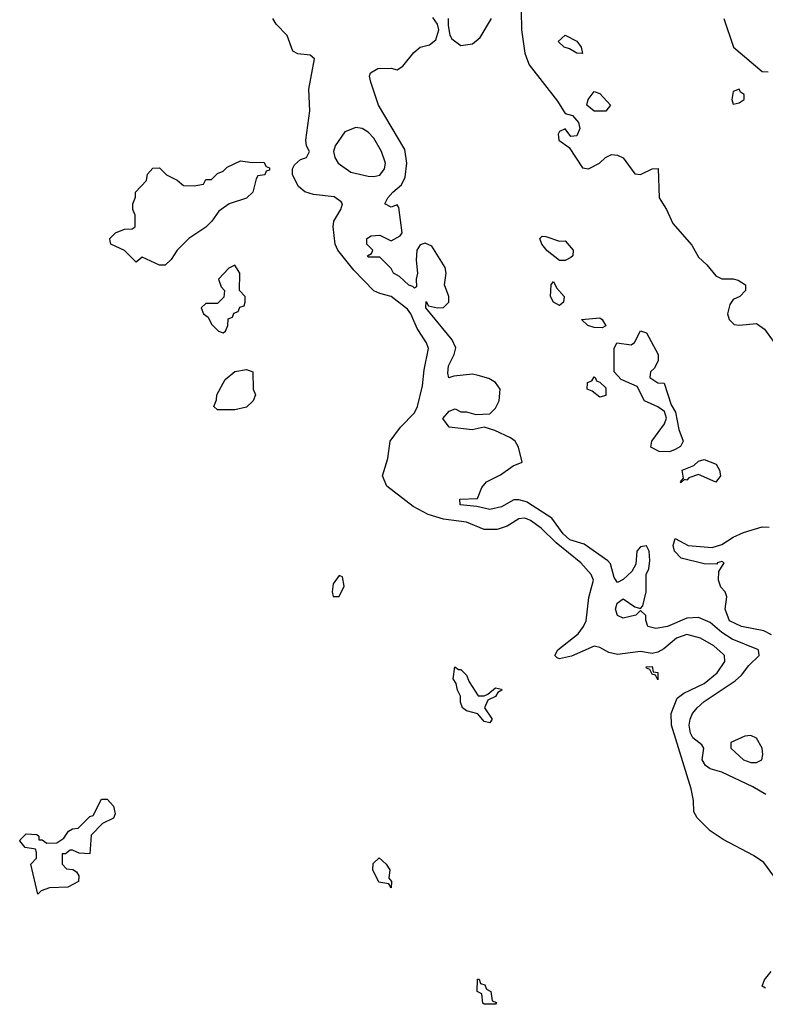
# Model space of a CAD drawing. Header units: inches. Extents: x 2348341 to 2479810, y 460419 to 613669.
# Tile 285 of 656: x 2358248 to 2360820, y 553666 to 557065. Entities that reach past the tile are written whole.
import ezdxf

# ---------------------------------------------------------------- set-up
doc = ezdxf.new("R2010")
doc.units = ezdxf.units.IN
doc.header["$MEASUREMENT"] = 0
doc.layers.add('C3555', color=7, linetype='Continuous')
doc.layers.add('C3565', color=7, linetype='Continuous')

msp = doc.modelspace()

# ---------------------------------------------------------------- linework, layer by layer
at = {"layer": 'C3555', "color": 2}
for points, elevation in [([(2359977.6, 557097.6), (2359979.5, 557030), (2359990.6, 556950), (2360000, 556924.5)], 54), ([(2360000, 555340.4), (2359990, 555344), (2359970, 555342), (2359930, 555316.9), (2359895.1, 555304.9), (2359850, 555305.6), (2359790, 555330.9), (2359710, 555340.4), (2359657.1, 555357.1), (2359605, 555385), (2359514.7, 555454.7), (2359499.3, 555490), (2359518, 555550), (2359526.6, 555610), (2359561.4, 555658.5), (2359610, 555708.2), (2359620.5, 555730), (2359638.2, 555801.8), (2359643, 555857), (2359658.4, 555930), (2359651.8, 555950), (2359619.3, 555999.3), (2359598, 556050), (2359586.4, 556066.4), (2359530, 556109.6), (2359490, 556119.6), (2359469.7, 556129.7), (2359400.5, 556200.5), (2359345.1, 556270), (2359336.3, 556290), (2359329.4, 556350), (2359332.3, 556370), (2359356, 556410), (2359361.2, 556430), (2359356.6, 556436.6), (2359333.3, 556453.3), (2359261.6, 556461.6), (2359231.6, 556471.6), (2359209.5, 556489.5), (2359189.4, 556529.4), (2359188.7, 556550), (2359196, 556564), (2359217.2, 556582.8), (2359238, 556590), (2359248, 556610), (2359238, 556630), (2359235.3, 556650), (2359249.1, 556750.9), (2359245.8, 556825.8), (2359265.2, 556930), (2359250, 556942.7), (2359207.8, 556947.8), (2359190, 556957.2), (2359171.1, 557011.1), (2359132.3, 557050), (2359120.9, 557070)], 58), ([(2360000, 555399), (2359999.4, 555399.4), (2359970, 555407.6), (2359952.8, 555407.2), (2359910, 555383.7), (2359870, 555374), (2359825.2, 555385.2), (2359768, 555390), (2359766, 555410), (2359828, 555412), (2359842, 555450), (2359858, 555470), (2359906.3, 555493.7), (2359950, 555524.7), (2359982, 555538), (2359969.3, 555590), (2359957.2, 555610), (2359941.2, 555621.2), (2359887.2, 555647.2), (2359850, 555659), (2359809.3, 555649.3), (2359730, 555658), (2359708.4, 555688.4), (2359730, 555714), (2359750, 555722), (2359770, 555712), (2359790, 555711.3), (2359822, 555702), (2359870, 555704.7), (2359890, 555724.7), (2359902.7, 555750), (2359905.2, 555790), (2359890, 555813.2), (2359866.6, 555826.6), (2359830, 555837.2), (2359810, 555841.2), (2359745.4, 555834.6), (2359728.4, 555828.4), (2359724.7, 555844.7), (2359727, 555870), (2359746.6, 555910), (2359752.5, 555932.5), (2359740.1, 555960.1), (2359649.1, 556070.9), (2359650, 556092), (2359658, 556078), (2359690, 556071), (2359710, 556071.3), (2359728.7, 556090), (2359728.7, 556110), (2359714, 556150), (2359719.3, 556190), (2359716, 556210), (2359670, 556284), (2359646.4, 556293.6), (2359630, 556288), (2359618, 556270), (2359615.3, 556235.3), (2359621, 556190), (2359616, 556170), (2359616.9, 556143.1), (2359610, 556138), (2359604.7, 556144.7), (2359590, 556149.2), (2359558.9, 556178.9), (2359538, 556190), (2359530, 556206), (2359490, 556246), (2359450, 556246), (2359448, 556250), (2359462, 556258), (2359466, 556270), (2359446, 556290), (2359446, 556310), (2359460.4, 556319.6), (2359490, 556322), (2359530, 556302), (2359560.4, 556319.6), (2359568, 556330), (2359556.4, 556416.4), (2359550, 556426), (2359530, 556418), (2359508, 556430), (2359518, 556450), (2359535.3, 556470), (2359565.1, 556494.9), (2359578, 556522), (2359583.6, 556570), (2359576.9, 556616.9), (2359486, 556770), (2359459, 556850), (2359455.3, 556870), (2359458, 556882), (2359483.1, 556896.9), (2359530, 556898), (2359550, 556892), (2359570, 556904.7), (2359607.8, 556952.2), (2359629.2, 556970), (2359661.5, 556978.5), (2359683.9, 556996.1), (2359694.5, 557030), (2359689.7, 557050), (2359672.8, 557072.8)], 54), ([(2359726, 557070), (2359725.8, 557045.8), (2359732.1, 557012.1), (2359739.3, 556999.3), (2359770, 556976.3), (2359810, 556982), (2359836.1, 557003.9), (2359875.6, 557070)], 54)]:
    msp.add_lwpolyline(points, dxfattribs=dict(at, elevation=elevation))
for points, elevation in [([(2359407.3, 556692.7), (2359370, 556678), (2359336, 556630), (2359330.8, 556610), (2359334.8, 556590), (2359347.3, 556570), (2359390, 556538.8), (2359450, 556525.5), (2359470, 556523.8), (2359490, 556528.4), (2359506.6, 556550), (2359509.5, 556570), (2359496.2, 556610), (2359470, 556656), (2359450, 556677), (2359430, 556689.3)], 58), ([(2359050, 556572), (2359090, 556574), (2359098, 556558), (2359110, 556554), (2359110, 556546), (2359098, 556542), (2359094, 556530), (2359070, 556526), (2359063.6, 556516.4), (2359052, 556470), (2359030.7, 556449.3), (2358970.8, 556429.2), (2358935.3, 556404.7), (2358911.3, 556370), (2358890, 556349), (2358831.3, 556310), (2358791.3, 556270), (2358770, 556238), (2358750, 556218), (2358730, 556218), (2358670, 556246), (2358650, 556228), (2358609, 556269), (2358562, 556290), (2358560.2, 556300.2), (2358559, 556310), (2358578, 556330), (2358610, 556342), (2358636.4, 556343.6), (2358646, 556350), (2358646, 556390), (2358638, 556410), (2358638, 556430), (2358647.3, 556452.7), (2358648, 556470), (2358686, 556510), (2358688.4, 556531.6), (2358707.3, 556552.7), (2358730, 556554), (2358754, 556530), (2358791.6, 556511.6), (2358812.7, 556492.7), (2358850, 556492), (2358882, 556498), (2358890, 556514), (2358910, 556514), (2358930, 556534), (2358950, 556542), (2358964, 556556), (2359010, 556578)], 58), ([(2358990, 556218), (2358970, 556208), (2358934, 556170), (2358943.6, 556143.6), (2358954, 556130), (2358952.7, 556107.3), (2358930, 556086), (2358890, 556086), (2358874, 556070), (2358882, 556050), (2358898, 556038), (2358910, 556014), (2358934, 555990), (2358950, 555984.7), (2358958, 555990), (2358966, 556010), (2358967.3, 556032.7), (2358982, 556038), (2358987.3, 556052.7), (2359002, 556058), (2359007.3, 556072.7), (2359022, 556078), (2359026, 556090), (2359026, 556110), (2359006, 556130), (2359008, 556190)], 62), ([(2358930, 555718), (2358918, 555730), (2358927.3, 555752.7), (2358928, 555770), (2358956.4, 555823.6), (2358990, 555851), (2359030, 555858), (2359052, 555850), (2359054, 555790), (2359062, 555770), (2359054, 555750), (2359030, 555728), (2358990, 555718)], 58), ([(2359350, 555146), (2359330, 555118), (2359326, 555090), (2359330, 555074), (2359350, 555074), (2359368, 555110), (2359362, 555142)], 62), ([(2359762, 554822), (2359770, 554822), (2359790, 554802), (2359798.8, 554778.8), (2359830, 554731.3), (2359850, 554731.3), (2359863.1, 554736.9), (2359890, 554758.8), (2359910, 554754), (2359911, 554750), (2359898, 554742), (2359890, 554729.2), (2359863.6, 554716.4), (2359851.3, 554690), (2359878, 554650), (2359870, 554638), (2359850, 554642), (2359829, 554669), (2359790, 554679), (2359775.3, 554690), (2359769.1, 554709.1), (2359769.2, 554730), (2359759, 554750), (2359754, 554774), (2359744, 554790), (2359748.9, 554831.1)], 58), ([(2358490, 554186), (2358452.7, 554187.3), (2358430, 554198), (2358422, 554198), (2358406, 554186), (2358394, 554186), (2358394, 554150), (2358410, 554134), (2358431.6, 554131.6), (2358443.6, 554123.6), (2358452, 554110), (2358451, 554090), (2358414, 554070), (2358351.3, 554068.7), (2358322, 554058), (2358310, 554046), (2358286, 554150), (2358306, 554170), (2358306, 554190), (2358302, 554202), (2358267.3, 554207.3), (2358248, 554230), (2358250, 554234), (2358270, 554254), (2358307.3, 554252.7), (2358314, 554246), (2358314, 554234), (2358326, 554234), (2358342, 554222), (2358376.4, 554223.6), (2358400.4, 554239.6), (2358416.4, 554263.6), (2358430, 554272), (2358450, 554274), (2358490, 554314), (2358502, 554318), (2358530, 554374), (2358550, 554374), (2358572, 554350), (2358576.9, 554323.1), (2358571.1, 554308.9), (2358534, 554290), (2358494, 554250)], 58), ([(2359530, 554068), (2359522, 554082), (2359487.3, 554087.3), (2359466, 554130), (2359467.3, 554152.7), (2359488.7, 554171.3), (2359512, 554150), (2359524.7, 554130), (2359522, 554102), (2359531.3, 554090)], 58), ([(2359850, 553666), (2359846, 553670), (2359842, 553702), (2359826, 553710), (2359827.3, 553752.7), (2359832.7, 553752.7), (2359838, 553738), (2359852.7, 553732.7), (2359858, 553718), (2359874, 553710), (2359878, 553678), (2359892.7, 553672.7), (2359890, 553666)], 58)]:
    msp.add_lwpolyline(points, close=True, dxfattribs=dict(at, elevation=elevation))
at = {"layer": 'C3565', "color": 2}
for points, elevation in [([(2360677.3, 557070), (2360710.7, 556970.7), (2360810, 556886.8), (2360830, 556884.9)], 58), ([(2360000, 556924.5), (2360005.3, 556910), (2360104, 556784), (2360130, 556741), (2360154.9, 556734.9), (2360176.3, 556710), (2360180.5, 556690), (2360170, 556664), (2360150, 556662), (2360130, 556688.7), (2360110, 556679), (2360106, 556670), (2360108, 556650), (2360144.1, 556624.1), (2360190, 556554), (2360210, 556550.7), (2360248.7, 556570), (2360269, 556590), (2360290, 556599.5), (2360310, 556597.4), (2360330, 556588.4), (2360370, 556533.4), (2360390, 556530.6), (2360430, 556550.8), (2360451.1, 556551.1), (2360454, 556450), (2360479.1, 556410), (2360501.4, 556361.4), (2360566.6, 556286.6), (2360590, 556246), (2360619, 556219), (2360650, 556180.7), (2360670, 556170.8), (2360710, 556170.8), (2360726.4, 556166.4), (2360752, 556150), (2360752, 556130), (2360732, 556110), (2360710, 556099), (2360698.4, 556081.6), (2360690.5, 556050), (2360695.5, 556030), (2360712.7, 556012.7), (2360730, 556010.4), (2360790, 556016.3), (2360817.3, 555997.3), (2360851.4, 555951.4)], 54), ([(2360822.7, 554390), (2360777, 554417), (2360670, 554467.3), (2360630, 554479.3), (2360614, 554490), (2360602.7, 554510), (2360608.7, 554550), (2360602, 554562), (2360570, 554586), (2360562.2, 554602.3), (2360558, 554630), (2360561.3, 554650), (2360569.7, 554670), (2360585.6, 554690), (2360609, 554711), (2360716.8, 554783.2), (2360738, 554802), (2360763.9, 554836.1), (2360799, 554870), (2360797.2, 554890), (2360706.6, 554926.6), (2360669.9, 554949.9), (2360630, 554984), (2360590, 555001.1), (2360550, 554999.7), (2360482.8, 554970), (2360443, 554963), (2360415.3, 554970), (2360408, 554992), (2360408, 555008), (2360390, 555026), (2360374, 555010), (2360330, 554999), (2360310, 555008.7), (2360303.7, 555030), (2360309.3, 555050.7), (2360330, 555066), (2360370, 555038), (2360390, 555032), (2360398, 555042), (2360409.4, 555090), (2360409, 555150), (2360419, 555170), (2360422, 555198), (2360419.3, 555230), (2360410, 555248.7), (2360390, 555245.2), (2360377.3, 555230), (2360374, 555186), (2360359.9, 555160.1), (2360330, 555133.2), (2360310, 555122), (2360299.3, 555139.3), (2360286.2, 555186.2), (2360276.9, 555196.9), (2360195.1, 555255.1), (2360145.6, 555270), (2360122.6, 555290), (2360083.9, 555343.9), (2360000, 555399)], 54), ([(2360850, 554108), (2360815.1, 554155.1), (2360780.2, 554180.2), (2360675.5, 554235.5), (2360630, 554265.2), (2360585.2, 554310), (2360574, 554330), (2360572.7, 554370), (2360564.5, 554410), (2360497, 554630), (2360496, 554670), (2360516.5, 554723.5), (2360539.5, 554740.5), (2360610, 554774), (2360654, 554810), (2360680.7, 554850), (2360679.5, 554870), (2360675.2, 554875.2), (2360643.3, 554903.3), (2360597.2, 554930), (2360550, 554942.4), (2360514, 554930), (2360470, 554892.7), (2360450, 554881.2), (2360430, 554877.2), (2360390, 554884), (2360310, 554873.6), (2360280.1, 554880.1), (2360250, 554898), (2360230, 554902), (2360151.8, 554868.2), (2360110, 554859.3), (2360102, 554862), (2360094, 554870), (2360105.1, 554890), (2360174.5, 554945.5), (2360193.6, 554970), (2360202, 554990), (2360211.2, 555070), (2360227.6, 555130), (2360219.5, 555150), (2360184.5, 555190), (2360099.1, 555259.1), (2360047.6, 555310), (2360010, 555336.9), (2360000, 555340.4)], 58), ([(2360841.3, 554941.3), (2360814.9, 554954.9), (2360738, 554970), (2360697.2, 554990), (2360682, 555030), (2360687.3, 555072.7), (2360682, 555090), (2360666.6, 555106.6), (2360659, 555130), (2360660.2, 555159.8), (2360678, 555190), (2360670, 555195.3), (2360654, 555190), (2360654, 555186), (2360610, 555187), (2360530, 555206.6), (2360506.6, 555230), (2360502.7, 555250), (2360510, 555274), (2360554, 555250), (2360637.2, 555242.8), (2360670, 555254), (2360710, 555278.8), (2360745.6, 555294.4), (2360810, 555314), (2360833.2, 555313.2)], 50), ([(2360821.2, 553721.2), (2360809.1, 553729.1), (2360817.2, 553750), (2360841, 553779)], 58)]:
    msp.add_lwpolyline(points, dxfattribs=dict(at, elevation=elevation))
for points, elevation in [([(2360190, 556948.7), (2360170, 556949.3), (2360144.7, 556964.7), (2360126, 556970), (2360106, 556990), (2360130, 557012), (2360170, 556991), (2360184.7, 556970)], 54), ([(2360270, 556749.6), (2360229.6, 556749.6), (2360205.2, 556770), (2360209.2, 556790), (2360230, 556818), (2360250, 556810.8), (2360286, 556770)], 54), ([(2360730, 556826), (2360710, 556818), (2360704.7, 556790), (2360710, 556774), (2360730, 556778), (2360748, 556790), (2360747.3, 556807.3), (2360735.3, 556815.3)], 58), ([(2360110, 556301), (2360130, 556302), (2360158, 556270), (2360156, 556250), (2360150, 556244), (2360130, 556234), (2360110, 556234), (2360067.3, 556267.3), (2360049.2, 556290), (2360042, 556310), (2360050, 556318), (2360063.1, 556316.9)], 50), ([(2360110, 556079), (2360089.6, 556089.6), (2360079.3, 556110), (2360082, 556150), (2360090, 556162), (2360099.8, 556139.8), (2360126, 556110), (2360124.7, 556090)], 50), ([(2360258, 556002), (2360230, 556002.7), (2360208, 556010), (2360186, 556030), (2360250, 556036), (2360258, 556030), (2360270, 556008)], 50), ([(2360490, 555573.2), (2360454.6, 555574.6), (2360426, 555590), (2360428.7, 555610), (2360472.7, 555670), (2360479.3, 555690), (2360472.9, 555712.9), (2360450, 555729.3), (2360404, 555750), (2360378.6, 555798.6), (2360322.7, 555822.7), (2360299, 555850), (2360299.3, 555930), (2360308.7, 555950), (2360357.2, 555942.8), (2360369.3, 555950.7), (2360390, 555990.8), (2360410, 555984.7), (2360451, 555910), (2360451.1, 555888.9), (2360438, 555862), (2360424.7, 555850), (2360422, 555830), (2360450, 555812), (2360471, 555811), (2360495.5, 555735.5), (2360510.6, 555710), (2360522.4, 555650), (2360537.1, 555610), (2360528.1, 555591.9), (2360510, 555582)], 50), ([(2360250, 555762), (2360223.1, 555783.1), (2360206, 555790), (2360207.3, 555812.7), (2360222, 555818), (2360230, 555832), (2360234, 555830), (2360238, 555818), (2360250, 555814), (2360270, 555794), (2360270, 555768)], 50), ([(2360650, 555469), (2360590, 555495.1), (2360556.8, 555483.2), (2360550, 555475.3), (2360542, 555478), (2360531, 555469), (2360530, 555466), (2360528, 555470), (2360538, 555482), (2360534, 555510), (2360574, 555526), (2360590, 555541), (2360610, 555547.3), (2360650.4, 555530.4), (2360662.8, 555510), (2360666, 555490)], 50), ([(2360450, 554786), (2360442, 554802), (2360430, 554806), (2360422, 554822), (2360410, 554826), (2360408.9, 554831.1), (2360430, 554832), (2360434, 554814), (2360450, 554812)], 58), ([(2360770, 554594.5), (2360750, 554592), (2360702, 554570), (2360702, 554550), (2360744.7, 554510), (2360770, 554500.7), (2360790, 554500.7), (2360808.7, 554510), (2360812.1, 554527.9), (2360809.3, 554550), (2360790, 554585.2)], 54)]:
    msp.add_lwpolyline(points, close=True, dxfattribs=dict(at, elevation=elevation))

doc.saveas('drawing.dxf')
